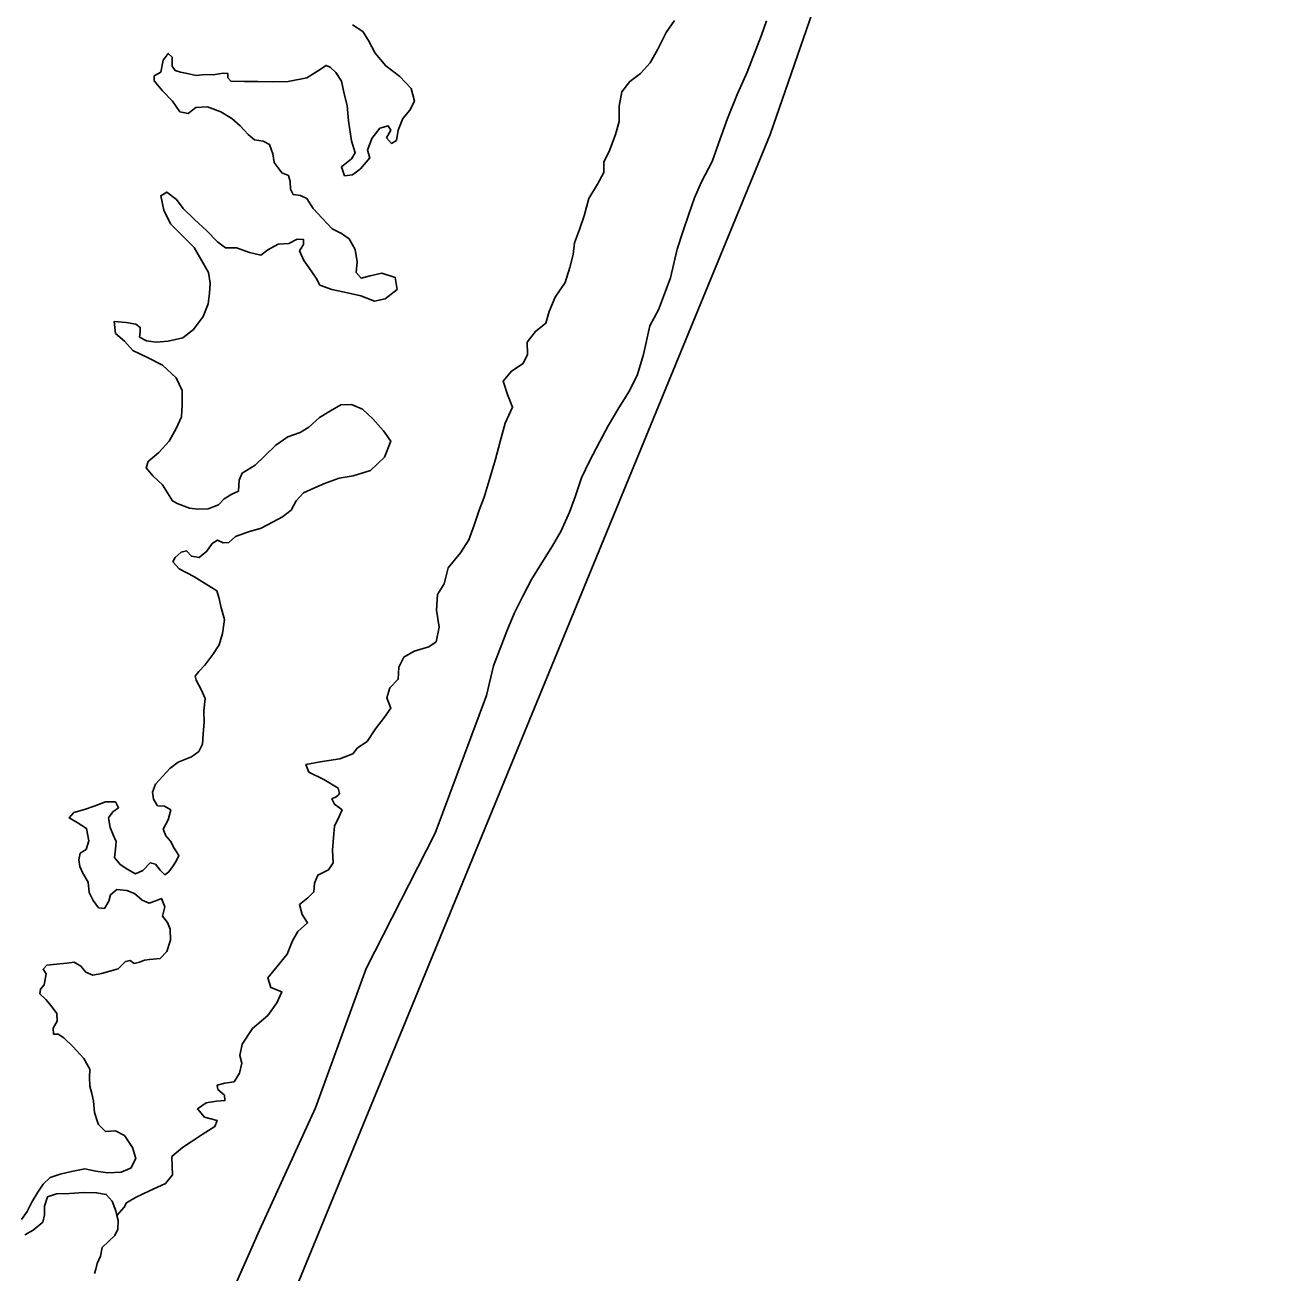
# Model space of a CAD drawing. Extents: x 2290055 to 2389491, y 66597 to 237875.
# Drawn here: x 2345465 to 2349489, y 133270 to 137262 of the extents above; entities that cross this region are included whole.
import ezdxf

# ---------------------------------------------------------------- set-up
doc = ezdxf.new("R2010")
doc.units = 0
for name, color, linetype in [('Exist Boundary Political CountyLine', 7, 'Continuous'), ('Exist Hydrographic Bathymetry Feature', 7, 'Continuous'), ('Exist Hydrographic Island Shore', 7, 'Continuous'), ('Exist Hydrographic Ocean Shore', 7, 'Continuous')]:
    doc.layers.add(name, color=color, linetype=linetype)

msp = doc.modelspace()

# ---------------------------------------------------------------- linework, layer by layer
at = {"layer": 'Exist Boundary Political CountyLine'}
msp.add_lwpolyline([(2342253.3, 123459.6), (2343783.9, 127055.4), (2345371.2, 130886.7), (2347848.7, 136912.3), (2348350.6, 138364.6), (2349192, 140832.4), (2350223.7, 143647.3)], dxfattribs=at)
at = {"layer": 'Exist Hydrographic Bathymetry Feature'}
for points in [[(2346512.1, 137262.6), (2346545.1, 137241.1), (2346564, 137213), (2346584.5, 137172.3), (2346618.5, 137131.8), (2346664, 137097.7), (2346700.5, 137059.2), (2346710.6, 137018.9), (2346695.8, 136989.6), (2346673, 136962.7), (2346658.7, 136926.1), (2346652.7, 136892.9), (2346637.2, 136883.1), (2346621.2, 136901.2), (2346634.9, 136925.3), (2346626.3, 136939.8), (2346599.8, 136932.2), (2346574.4, 136899.2), (2346560.5, 136862.2), (2346567.4, 136837.4), (2346538.3, 136802.5), (2346512.1, 136782.7), (2346486.7, 136779.6), (2346477, 136808.3), (2346508.8, 136833.6), (2346520.9, 136853.1), (2346508.6, 136891.5), (2346499, 136956), (2346495.1, 137005), (2346485.4, 137041.8), (2346477.2, 137082.4), (2346458.8, 137110.2), (2346440.5, 137127.7), (2346428, 137132.6), (2346399.9, 137114.1), (2346366.5, 137093.1), (2346306.2, 137080.9), (2346254.9, 137080.8), (2346209.8, 137081.4), (2346166.6, 137081), (2346122.5, 137082.9), (2346113, 137093.3), (2346113.7, 137106.8), (2346098.9, 137107.8), (2346066.1, 137103.2), (2346040.5, 137104.3), (2346012, 137101), (2345983, 137107.2), (2345961.7, 137111.2), (2345944.9, 137116.8), (2345935.5, 137130.1), (2345935.1, 137159.1), (2345923, 137171.4), (2345906.2, 137149.6), (2345898.8, 137111.6), (2345877.4, 137099.5), (2345878.1, 137083.4), (2345904.7, 137052), (2345936.1, 137018.3), (2345960.1, 136984.7), (2345986.3, 136979), (2346010.9, 136998.2), (2346048.7, 137000.2), (2346090.9, 136984.2), (2346126, 136963.4), (2346152.8, 136939.1), (2346178.5, 136911.5), (2346199, 136894.7), (2346226.4, 136890), (2346246.5, 136880.2), (2346257.2, 136850.2), (2346261.3, 136821.8), (2346274.4, 136805.6), (2346285.9, 136789.5), (2346307, 136780.6), (2346312.8, 136761.3), (2346314, 136737.4), (2346322, 136720)], [(2346322, 136720), (2346346.2, 136717), (2346366.5, 136707.5), (2346386.8, 136674.8), (2346415.1, 136644.1), (2346447.7, 136609.7), (2346477, 136595.4), (2346501.4, 136578.5), (2346520.5, 136544.2), (2346527.7, 136504.9), (2346524, 136469.8), (2346540, 136452), (2346568.7, 136459.6), (2346606.4, 136468.4), (2346648.9, 136454.6), (2346655.4, 136415.9), (2346617.3, 136386.5), (2346582.8, 136379), (2346539.4, 136396), (2346496.7, 136405.2), (2346446.3, 136415.8), (2346407.9, 136429.9), (2346395.8, 136452.5), (2346373.1, 136486.2), (2346356.4, 136508.2), (2346342.9, 136539.5), (2346355.8, 136560.4), (2346356, 136575.8), (2346335.3, 136577.2), (2346309.1, 136562.9), (2346274.4, 136560.5), (2346241.4, 136542.7), (2346219.5, 136526.1), (2346183, 136534.3), (2346140.9, 136548.7), (2346105.7, 136549.6), (2346080.7, 136568.8), (2346046, 136603.4), (2346006.4, 136639.4), (2345970.9, 136675.1), (2345948.8, 136703.5), (2345918.5, 136727.5), (2345899.6, 136716.1), (2345909, 136669.6), (2345929.5, 136625.7), (2345971.6, 136584.9), (2346006.2, 136550.5), (2346051.9, 136470), (2346057.1, 136436.2), (2346055.2, 136404.6), (2346050.5, 136369.5), (2346034.7, 136330), (2346003.6, 136287.4), (2345969.9, 136261.5), (2345922.6, 136250.8), (2345884.2, 136247.8), (2345852.8, 136251.2), (2345831.3, 136263.6), (2345833.2, 136279.7), (2345833.2, 136294.5), (2345819.2, 136305.2), (2345788.2, 136310.2), (2345749.3, 136313.4), (2345754.4, 136275.3), (2345782.9, 136250.7), (2345809.8, 136220.9), (2345856.9, 136198.7), (2345904.9, 136173.3), (2345948.2, 136133.4), (2345967.7, 136092.4), (2345967.5, 136047.3), (2345965.2, 136008.7), (2345948, 135970.7), (2345925.4, 135930.9), (2345893, 135894.4), (2345858.6, 135865.6), (2345852.4, 135845.7), (2345873.3, 135819.8), (2345904.5, 135790.6), (2345936.3, 135739.5), (2345951.7, 135731.1), (2345991.2, 135716), (2346017.9, 135713.3), (2346050.3, 135714.1), (2346083.5, 135727.4), (2346101.2, 135746), (2346125.8, 135760.6), (2346147.1, 135770.8), (2346150.2, 135805.6), (2346158.8, 135828.4), (2346200.4, 135853.6), (2346231.2, 135882.4), (2346267.2, 135918.3), (2346305.8, 135944.1), (2346345, 135958.1), (2346372.4, 135975.6), (2346407.1, 136006.4), (2346442, 136027.4), (2346475, 136046.5), (2346508.6, 136047.6)], [(2346508.6, 136047.6), (2346544.5, 136033.2), (2346577.3, 136002.1), (2346611.7, 135963.6), (2346634.9, 135930.9), (2346614.2, 135879.5), (2346569.5, 135837.3), (2346514.5, 135819.5), (2346469.4, 135811.8), (2346423.1, 135795.6), (2346388.8, 135780.3), (2346355, 135764.8), (2346332.5, 135739.5), (2346316.5, 135709.9), (2346288.6, 135688.8), (2346258.4, 135672.9), (2346220.3, 135652.5), (2346179.5, 135640.2), (2346138.1, 135625.3), (2346116.3, 135606.7), (2346098.3, 135605.2), (2346080, 135614.4), (2346063.4, 135603.5), (2346046.4, 135579.1), (2346021.6, 135558.7), (2345996.8, 135562.4), (2345980.8, 135579.5), (2345964.2, 135575.1), (2345944.9, 135558.8), (2345937.5, 135545), (2345958, 135522), (2346004.8, 135497.6), (2346078, 135452), (2346086.2, 135426.9)], [(2346086.2, 135426.9), (2346090.9, 135401.1), (2346103, 135360), (2346096.8, 135315.1), (2346085.6, 135279.5), (2346065.3, 135247.7), (2346040.1, 135213.8), (2346020.8, 135193.6), (2346008.7, 135178.6), (2346012, 135165.8), (2346028.6, 135136.3), (2346040.5, 135106.8), (2346037, 135068.1), (2346038, 135032), (2346034.9, 134993.9), (2346032.3, 134961.6), (2346021, 134938), (2345996.8, 134920.6), (2345955, 134904), (2345928.1, 134883.7), (2345905.3, 134858.3), (2345881.8, 134832.8), (2345872.5, 134807.6), (2345875.6, 134785.4), (2345888.5, 134763.9), (2345911.1, 134762.9), (2345930.6, 134750.6), (2345922.8, 134719.2), (2345907, 134689.4), (2345914.6, 134667.9), (2345930.3, 134651.3), (2345941.2, 134628.2), (2345956.2, 134604.9), (2345947.6, 134586.4), (2345936.7, 134568.8), (2345924.8, 134553.2), (2345912.1, 134543.1), (2345897.3, 134558.4), (2345881.8, 134576.9), (2345864.7, 134581.2), (2345841.6, 134556.7), (2345818, 134546.1), (2345793.8, 134560), (2345768.6, 134576.2), (2345751.3, 134598.5), (2345754, 134624.7), (2345756.3, 134650.2), (2345746.2, 134670.7), (2345737, 134694.8), (2345732.1, 134725), (2345745.6, 134745.1), (2345764.1, 134757.6), (2345753.8, 134776.8), (2345722, 134777.1), (2345686.3, 134762.5), (2345654.8, 134751.8), (2345620.9, 134742.7), (2345605.8, 134725.4), (2345631, 134710.2), (2345660.9, 134691.6), (2345668.5, 134651.7), (2345660.5, 134624.5), (2345641.2, 134612.4), (2345636.9, 134591.4), (2345639.6, 134569.8), (2345649.8, 134548.6), (2345666.7, 134519.2), (2345669.9, 134487), (2345682.4, 134461), (2345700.1, 134437.7), (2345718.7, 134435.7), (2345732.7, 134459.1), (2345738.2, 134479.4), (2345758.7, 134495.8), (2345790.3, 134492.6), (2345815.3, 134483.2), (2345839.1, 134461.6), (2345861.5, 134452.2), (2345879.7, 134458.6), (2345901, 134466.9), (2345911.5, 134441.2), (2345904.1, 134410.8), (2345920.7, 134390.4), (2345928.7, 134369.5), (2345929.7, 134334.1), (2345918, 134298.1), (2345896.5, 134275), (2345862.5, 134272.7), (2345846.7, 134270.5), (2345830.7, 134263.3), (2345813.5, 134259.2), (2345800.8, 134269.3), (2345786.2, 134265.3), (2345762.8, 134241.8), (2345736.2, 134235.1), (2345709.1, 134227), (2345681.2, 134222.5), (2345659.5, 134231.9), (2345643.3, 134251), (2345621.5, 134264)], [(2345621.5, 134264), (2345598.6, 134260.2), (2345565.1, 134256.9), (2345534.2, 134253.9), (2345522.3, 134240.9), (2345531.7, 134226.2), (2345526, 134191.6), (2345514.1, 134177.6), (2345512.2, 134162.1), (2345531.5, 134144.3), (2345548.7, 134124.2), (2345566.8, 134099.6), (2345567.4, 134075.1), (2345554.7, 134053), (2345555.3, 134033.7), (2345570.1, 134033.2), (2345588.9, 134021.2), (2345619.1, 133993.2), (2345652.9, 133955.9), (2345671.6, 133921.6), (2345670.8, 133894.5), (2345671.8, 133866.8), (2345678.5, 133843), (2345684.1, 133818.6), (2345687, 133782.5), (2345696.8, 133752.9), (2345699.5, 133744), (2345721.8, 133722.3), (2345753.6, 133724.3), (2345782.5, 133708.9), (2345808.3, 133671.1), (2345819, 133635.2), (2345802.6, 133604.7), (2345799.9, 133603.6), (2345771.8, 133591.4), (2345729.2, 133589.9), (2345691.1, 133595.3), (2345656.2, 133602.3), (2345613.7, 133594), (2345577, 133585.2), (2345545.1, 133574.2), (2345522.7, 133553.6), (2345505.1, 133527.9), (2345487.2, 133497.7), (2345471.2, 133466.3), (2345452.8, 133439.9)], [(2345464.3, 133391.4), (2345490.9, 133406.5), (2345521.5, 133431.4), (2345526.8, 133454.7), (2345526.6, 133483), (2345536.4, 133512.8), (2345565.1, 133522.2), (2345606.6, 133524), (2345651.3, 133526.8), (2345693.3, 133526), (2345724.5, 133520.6), (2345742.9, 133499.2), (2345754.8, 133468.4), (2345758.7, 133452.9)], [(2345758.7, 133452.9), (2345763, 133437.5), (2345761.8, 133409.1), (2345751.5, 133388.7), (2345731.7, 133369.4), (2345711.6, 133350.2), (2345706.4, 133322.7), (2345695.2, 133300), (2345691.5, 133281.3), (2345686.5, 133267.7)]]:
    msp.add_lwpolyline(points, dxfattribs=at)
at = {"layer": 'Exist Hydrographic Island Shore'}
for points in [[(2347542.5, 137276.5), (2347516, 137238.3), (2347488.9, 137185), (2347464.3, 137141.6), (2347433.8, 137106.7), (2347399.8, 137081.5), (2347373.5, 137048.1), (2347365.3, 137002.4), (2347365.9, 136953.5), (2347353.8, 136912.3), (2347333.9, 136857.3), (2347316.5, 136824.3), (2347316.9, 136790.1), (2347296, 136752.9), (2347268.7, 136707), (2347254, 136652), (2347239, 136608.3), (2347222.8, 136565.2), (2347218.1, 136527.5), (2347207.2, 136486.7), (2347192.6, 136437.8), (2347161.1, 136391.6), (2347141.2, 136346), (2347130.5, 136308.1), (2347097.5, 136281.9), (2347071.1, 136247.9), (2347072.3, 136207.9), (2347058.3, 136179), (2347020.8, 136154.8), (2346994, 136123), (2347008.7, 136079.5), (2347024.3, 136039.4), (2347000.9, 135988), (2346984.3, 135929.5), (2346969.6, 135872.9), (2346952.3, 135815), (2346933.3, 135751), (2346917.1, 135710.2), (2346901.3, 135662), (2346884.7, 135615.1), (2346857.6, 135573.4), (2346818.2, 135525.6), (2346805.5, 135473.8), (2346784.6, 135439.8), (2346780.9, 135390.2), (2346789.7, 135335.4), (2346779.5, 135289.1), (2346756.3, 135273.1), (2346709.8, 135259.2), (2346676.5, 135239.8), (2346660.9, 135208), (2346658.5, 135169), (2346631.8, 135141.8), (2346622.4, 135109.6), (2346634.5, 135076.4), (2346614.4, 135047.8), (2346585.7, 135010.3)], [(2346585.7, 135010.3), (2346559.4, 134969.9), (2346528.7, 134949.8), (2346513.3, 134930.5), (2346472.1, 134914), (2346408.7, 134904.1), (2346363.4, 134896), (2346372.8, 134871.8), (2346420.4, 134848.3), (2346465.9, 134820.7), (2346470.2, 134803.6), (2346466.1, 134797.9), (2346459.6, 134793), (2346446.5, 134786.7), (2346455.1, 134768.8), (2346478.7, 134750.7), (2346469.2, 134729.3), (2346454.3, 134698.8), (2346451.6, 134662.7), (2346448.5, 134622.3), (2346449.9, 134581.4), (2346435.2, 134558.7), (2346400.9, 134541.8), (2346390.3, 134516.2), (2346388.8, 134488.5), (2346369.2, 134469.9), (2346342.7, 134448.6), (2346351.3, 134415.8), (2346368.5, 134389), (2346337.6, 134361.8), (2346320.2, 134331.6), (2346303.5, 134289.5), (2346270.3, 134248.8), (2346241, 134213.7), (2346251.5, 134182.2), (2346285.7, 134168.8), (2346270.7, 134133.1), (2346241, 134092.5), (2346192, 134051.3), (2346159.6, 134001.6), (2346152.2, 133965), (2346158, 133940.3), (2346150.6, 133908), (2346133.6, 133881.3), (2346103.4, 133876.8), (2346078.8, 133870), (2346081.3, 133856.5), (2346102.8, 133838.1), (2346104.2, 133820.7), (2346077.6, 133819.4), (2346043.9, 133813.8), (2346016.5, 133793.9), (2346038.8, 133767.7), (2346079, 133757.5), (2346071.4, 133737.8), (2346031.8, 133712.5), (2345996, 133688.8), (2345968.1, 133670.8), (2345934, 133641.4), (2345935.1, 133610.1), (2345936.5, 133583.7), (2345913.5, 133556), (2345862.5, 133531.5), (2345817.6, 133511), (2345789.1, 133493.9), (2345781.5, 133479.3), (2345758.7, 133452.9)]]:
    msp.add_lwpolyline(points, dxfattribs=at)
at = {"layer": 'Exist Hydrographic Ocean Shore'}
msp.add_lwpolyline([(2347836.9, 137275), (2347820.5, 137229.7), (2347775.4, 137111.1), (2347742.6, 137039.8), (2347712, 136963.3), (2347682.9, 136883), (2347663, 136825.1), (2347629, 136760.9), (2347606.6, 136709.5), (2347587.2, 136654.2), (2347569.5, 136600.8), (2347551.1, 136544.9), (2347529.5, 136452.9), (2347491.4, 136351.3), (2347463.7, 136299.7), (2347442.8, 136208), (2347423.5, 136140.8), (2347396.7, 136088.1), (2347361, 136031.9), (2347330.4, 135979.3), (2347303.8, 135929.9), (2347270.6, 135866.9), (2347244.7, 135813.6), (2347224.8, 135752.5), (2347206.6, 135703.7), (2347179.7, 135643.3), (2347152.5, 135596.1), (2347118, 135541.2), (2347084.8, 135487.9), (2347057.7, 135434.6), (2347030, 135379.4), (2347006.5, 135322.8), (2346984.7, 135267.6), (2346963.2, 135211.6), (2346941, 135116.4), (2346776.8, 134675.9), (2346556.2, 134243.2), (2346393.6, 133797.1), (2346214.3, 133406.2), (2346102.2, 133150.2)], dxfattribs=at)

doc.saveas('drawing.dxf')
